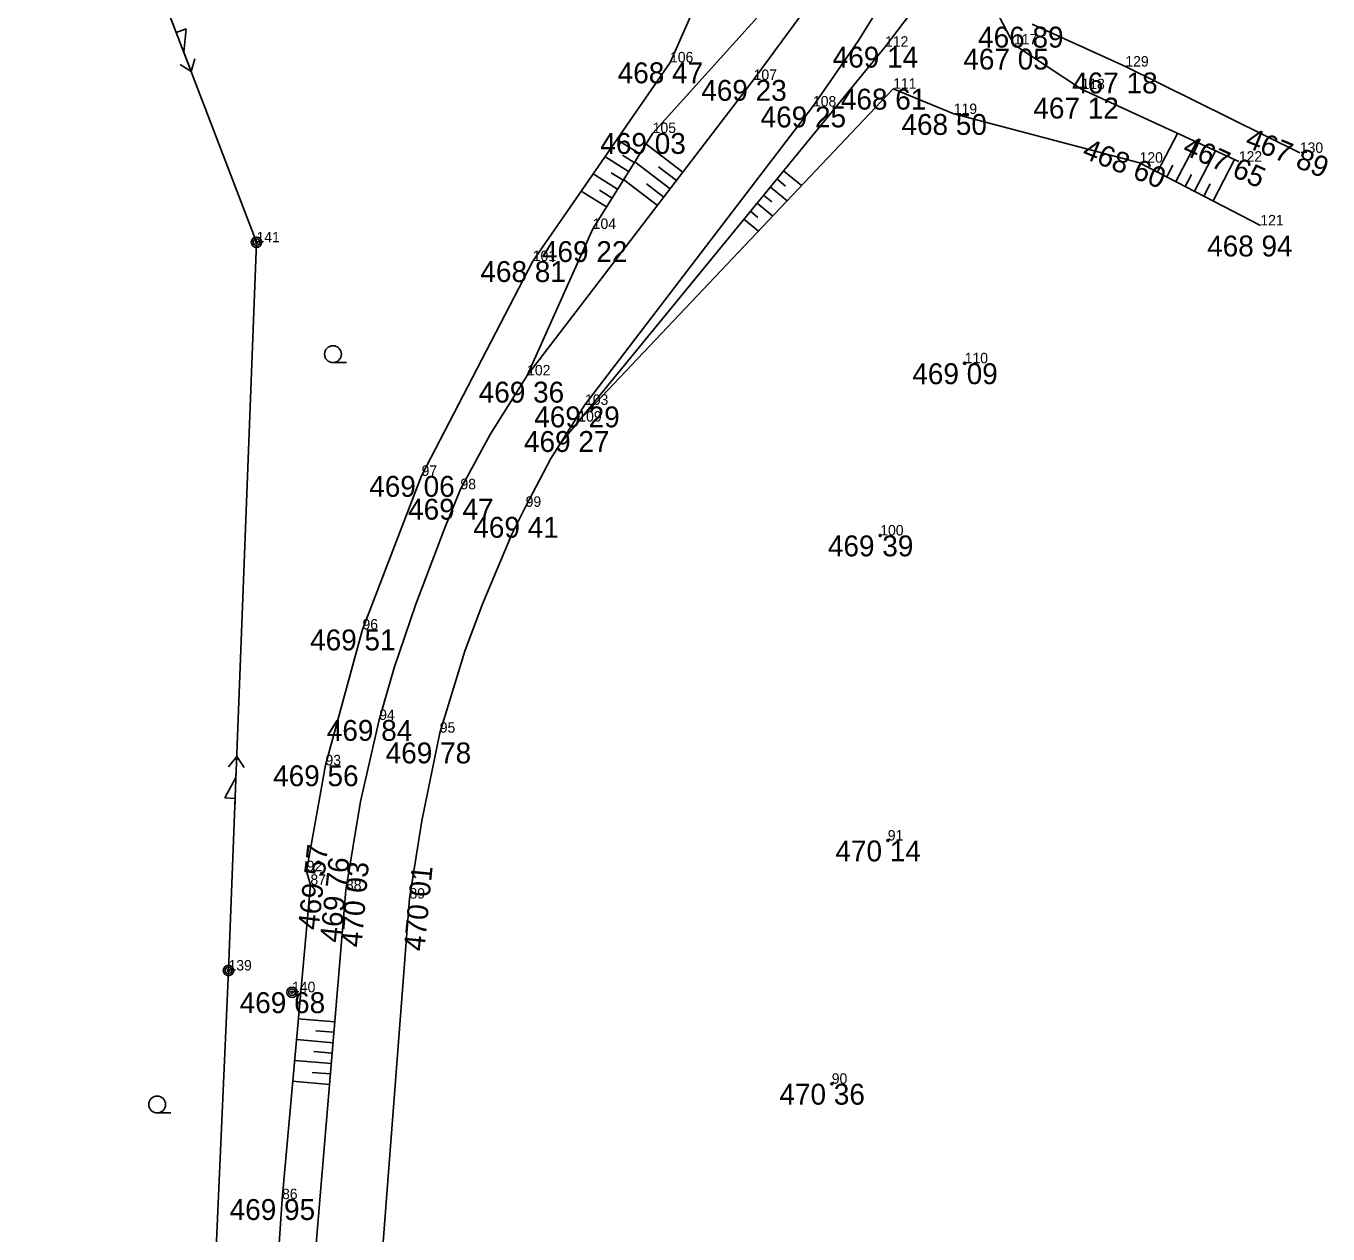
# Model space of a CAD drawing. Extents: x -559180 to -551373, y -1076947 to -1072071.
# Drawn here: x -553593.4 to -553531.1, y -1075672.8 to -1075615 of the extents above; entities that cross this region are included whole.
import ezdxf

# ---------------------------------------------------------------- set-up
doc = ezdxf.new("R2010")
doc.units = 0
for name, color, linetype in [('12_PLOTY', 7, 'Continuous'), ('17_KOMUNIKACE', 7, 'Continuous'), ('1_VODA_ZN', 7, 'Continuous'), ('20_EL_ZN', 7, 'Continuous'), ('26_SRAFY', 7, 'Continuous'), ('27_HRANA_PATA', 7, 'Continuous'), ('3_BODY', 7, 'Continuous'), ('45_ZN_KULTURY', 7, 'Continuous'), ('6_VYSKY', 7, 'Continuous'), ('NNnadzemní', 7, 'Continuous')]:
    doc.layers.add(name, color=color, linetype=linetype)

# ---------------------------------------------------------------- blocks, each defined once
blk = doc.blocks.new('T')
at = {"layer": '6_VYSKY'}
blk.add_circle((0, 0), 0.05, dxfattribs=at)
blk = doc.blocks.new('SLB')
at = {"layer": '20_EL_ZN'}
for radius in [0.25, 0.158, 0.05]:
    blk.add_circle((0, 0), radius, dxfattribs=at)
blk = doc.blocks.new('SLDP')
at = {"layer": '20_EL_ZN'}
for radius in [0.25, 0.158, 0.05]:
    blk.add_circle((0, 0), radius, dxfattribs=at)
blk = doc.blocks.new('ZAHRAD')
at = {"layer": '45_ZN_KULTURY'}
blk.add_line((0, 0), (0.65, 0.003), dxfattribs=at)
blk.add_circle((0, 0.403), 0.403, dxfattribs=at)
blk = doc.blocks.new('POINT_DISPLAY')
blk.add_line((0, 0), (0, 0))
blk = doc.blocks.new('ELNN')
at = {"layer": '20_EL_ZN'}
for p, q in [((0, 0), (0.5, 0)), ((0.5, 0), (0.5, 0.5)), ((0.5, 0.5), (1.5, 0)), ((1.5, 0), (2.5, 0))]:
    blk.add_line(p, q, dxfattribs=at)
blk.add_lwpolyline([(2, 0.375), (2.5, 0), (2, -0.375)], dxfattribs=at)

msp = doc.modelspace()

# ---------------------------------------------------------------- linework, layer by layer
at = {"layer": '12_PLOTY'}
for p, q in [((-553562.6, -1075616.7), (-553560.03, -1075610.91)), ((-553569.17, -1075626.21), (-553562.6, -1075616.7)), ((-553574.49, -1075636.49), (-553569.17, -1075626.21)), ((-553574.49, -1075636.49), (-553577.32, -1075643.84)), ((-553577.32, -1075643.84), (-553579.09, -1075650.34)), ((-553579.99, -1075655.41), (-553579.09, -1075650.34)), ((-553579.81, -1075656.06), (-553579.99, -1075655.41)), ((-553579.81, -1075656.06), (-553581.17, -1075671.1)), ((-553581.17, -1075671.1), (-553581.75, -1075679.74))]:
    msp.add_line(p, q, dxfattribs=at)
at = {"layer": '17_KOMUNIKACE'}
for p, q in [((-553558.6, -1075617.54), (-553553.85, -1075611.03)), ((-553569.44, -1075631.68), (-553558.6, -1075617.54)), ((-553566.67, -1075633.09), (-553555.76, -1075618.81)), ((-553580.52, -1075684.93), (-553578.11, -1075656.32)), ((-553576.82, -1075679.43), (-553575.07, -1075656.72))]:
    msp.add_line(p, q, dxfattribs=at)
for points in [[(-553555.76, -1075618.81), (-553553.587, -1075615.649), (-553552.04, -1075613.15)], [(-553572.63, -1075637.13), (-553571.209, -1075634.504), (-553569.44, -1075631.68)], [(-553569.51, -1075637.97), (-553568.298, -1075635.662), (-553566.67, -1075633.09)], [(-553576.52, -1075648.17), (-553575.797, -1075645.668), (-553574.772, -1075642.624), (-553573.383, -1075638.983), (-553572.63, -1075637.13)], [(-553573.62, -1075648.78), (-553572.424, -1075644.874), (-553571.598, -1075642.657), (-553570.176, -1075639.281), (-553569.51, -1075637.97)], [(-553578.11, -1075656.32), (-553577.414, -1075652.07), (-553576.52, -1075648.17)], [(-553575.07, -1075656.72), (-553574.471, -1075652.997), (-553573.62, -1075648.78)]]:
    msp.add_lwpolyline(points, dxfattribs=at)
at = {"layer": '26_SRAFY'}
for p, q in [((-553538.317, -1075620.097), (-553539.275, -1075621.944)), ((-553565.146, -1075620.385), (-553564.049, -1075621.071)), ((-553563.756, -1075620.601), (-553561.987, -1075621.958)), ((-553537.408, -1075620.516), (-553538.388, -1075622.404)), ((-553565.715, -1075621.209), (-553564.58, -1075621.919)), ((-553564.873, -1075621.146), (-553564.315, -1075621.495)), ((-553564.288, -1075621.453), (-553562.595, -1075622.751)), ((-553536.498, -1075620.935), (-553537.5, -1075622.865)), ((-553535.589, -1075621.354), (-553536.613, -1075623.326)), ((-553566.284, -1075622.032), (-553565.11, -1075622.767)), ((-553565.422, -1075621.982), (-553564.845, -1075622.343)), ((-553563.157, -1075621.691), (-553562.291, -1075622.355)), ((-553556.306, -1075622.596), (-553557.17, -1075621.889)), ((-553538.541, -1075621.614), (-553538.832, -1075622.174)), ((-553537.647, -1075622.062), (-553537.944, -1075622.635)), ((-553564.821, -1075622.305), (-553563.204, -1075623.545)), ((-553563.727, -1075622.514), (-553562.899, -1075623.148)), ((-553556.995, -1075623.324), (-553557.803, -1075622.663)), ((-553557.068, -1075622.618), (-553557.487, -1075622.276)), ((-553536.753, -1075622.51), (-553537.057, -1075623.095)), ((-553566.853, -1075622.856), (-553565.64, -1075623.614)), ((-553565.972, -1075622.817), (-553565.375, -1075623.191)), ((-553557.73, -1075623.369), (-553558.12, -1075623.05)), ((-553558.391, -1075624.12), (-553558.753, -1075623.824)), ((-553557.684, -1075624.053), (-553558.436, -1075623.437)), ((-553558.373, -1075624.781), (-553559.07, -1075624.211)), ((-553580.39, -1075662.472), (-553578.641, -1075662.619)), ((-553579.559, -1075663.044), (-553578.683, -1075663.118)), ((-553580.48, -1075663.468), (-553578.725, -1075663.616)), ((-553580.57, -1075664.464), (-553578.809, -1075664.612)), ((-553579.646, -1075664.04), (-553578.767, -1075664.114)), ((-553579.733, -1075665.036), (-553578.85, -1075665.111)), ((-553580.66, -1075665.46), (-553578.892, -1075665.609))]:
    msp.add_line(p, q, dxfattribs=at)
at = {"layer": '27_HRANA_PATA'}
for p, q in [((-553552.31, -1075615.95), (-553548.52, -1075610.97)), ((-553563.43, -1075620.08), (-553556.67, -1075612.59)), ((-553547.49, -1075613.26), (-553546.14, -1075615.84)), ((-553545.27, -1075614.87), (-553540.81, -1075616.9)), ((-553546.14, -1075615.84), (-553542.91, -1075617.98)), ((-553567.813, -1075634.896), (-553552.31, -1075615.95)), ((-553540.81, -1075616.9), (-553532.46, -1075621.03)), ((-553566.99, -1075633.89), (-553551.92, -1075617.96)), ((-553551.92, -1075617.96), (-553549.02, -1075619.17)), ((-553542.91, -1075617.98), (-553535.38, -1075621.45)), ((-553549.02, -1075619.17), (-553540.13, -1075621.5)), ((-553566.3, -1075624.67), (-553563.43, -1075620.08)), ((-553540.13, -1075621.5), (-553534.35, -1075624.5)), ((-553569.44, -1075631.68), (-553566.3, -1075624.67))]:
    msp.add_line(p, q, dxfattribs=at)
at = {"layer": 'NNnadzemní'}
for p, q in [((-553582.39, -1075625.31), (-553593.42, -1075596.45)), ((-553583.73, -1075660.16), (-553582.39, -1075625.31)), ((-553586.65, -1075725.64), (-553583.73, -1075660.16))]:
    msp.add_line(p, q, dxfattribs=at)

# ---------------------------------------------------------------- block references
at = {"layer": '1_VODA_ZN'}
for p in [(-553546.14, -1075615.84), (-553552.31, -1075615.95), (-553562.6, -1075616.7), (-553540.81, -1075616.9), (-553558.6, -1075617.54), (-553551.92, -1075617.96), (-553542.91, -1075617.98), (-553555.76, -1075618.81), (-553549.02, -1075619.17), (-553563.43, -1075620.08), (-553540.13, -1075621.5), (-553535.38, -1075621.45), (-553532.46, -1075621.03), (-553534.35, -1075624.5), (-553566.3, -1075624.67), (-553582.39, -1075625.31), (-553569.17, -1075626.21), (-553548.5, -1075631.1), (-553569.44, -1075631.68), (-553566.67, -1075633.09), (-553566.99, -1075633.89), (-553574.49, -1075636.49), (-553572.63, -1075637.13), (-553569.51, -1075637.97), (-553552.54, -1075639.34), (-553577.32, -1075643.84), (-553576.52, -1075648.17), (-553573.62, -1075648.78), (-553579.09, -1075650.34), (-553552.18, -1075653.94), (-553579.99, -1075655.41), (-553579.81, -1075656.06), (-553578.11, -1075656.32), (-553575.07, -1075656.72), (-553583.73, -1075660.16), (-553580.69, -1075661.2), (-553575.98, -1075663.04), (-553554.86, -1075665.58), (-553581.17, -1075671.1)]:
    msp.add_blockref('POINT_DISPLAY', p, dxfattribs=at)
at = {"layer": '20_EL_ZN'}
for p, xscale, yscale, rotation in [((-553586.406, -1075614.803), 1.0000013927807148, 1.0000013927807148, -69.08368550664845), ((-553583.432, -1075652.422), 0.9999979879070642, 0.9999979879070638, 87.79804785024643)]:
    msp.add_blockref('ELNN', p, dxfattribs=dict(at, xscale=xscale, yscale=yscale, rotation=rotation))
for name, p in [('SLDP', (-553582.39, -1075625.31)), ('SLB', (-553583.73, -1075660.16)), ('SLB', (-553580.69, -1075661.2))]:
    msp.add_blockref(name, p, dxfattribs=at)
at = {"layer": '45_ZN_KULTURY'}
for p in [(-553578.731, -1075631.07), (-553587.146, -1075666.977)]:
    msp.add_blockref('ZAHRAD', p, dxfattribs=at)
at = {"layer": '6_VYSKY'}
for p in [(-553548.5, -1075631.1), (-553548.5, -1075631.1), (-553552.54, -1075639.34), (-553552.54, -1075639.34), (-553552.18, -1075653.94), (-553552.18, -1075653.94), (-553554.86, -1075665.58), (-553554.86, -1075665.58)]:
    msp.add_blockref('T', p, dxfattribs=at)

# ---------------------------------------------------------------- texts
at = {"layer": '3_BODY'}
for s, p in [('112', (-553552.31, -1075615.95)), ('117', (-553546.14, -1075615.84)), ('106', (-553562.6, -1075616.7)), ('129', (-553540.81, -1075616.9)), ('107', (-553558.6, -1075617.54)), ('111', (-553551.92, -1075617.96)), ('118', (-553542.91, -1075617.98)), ('108', (-553555.76, -1075618.81)), ('119', (-553549.02, -1075619.17)), ('105', (-553563.43, -1075620.08)), ('130', (-553532.46, -1075621.03)), ('120', (-553540.13, -1075621.5)), ('122', (-553535.38, -1075621.45)), ('121', (-553534.35, -1075624.5)), ('104', (-553566.3, -1075624.67)), ('141', (-553582.39, -1075625.31)), ('101', (-553569.17, -1075626.21)), ('110', (-553548.5, -1075631.1)), ('102', (-553569.44, -1075631.68)), ('103', (-553566.67, -1075633.09)), ('109', (-553566.99, -1075633.89)), ('97', (-553574.49, -1075636.49)), ('98', (-553572.63, -1075637.13)), ('99', (-553569.51, -1075637.97)), ('100', (-553552.54, -1075639.34)), ('96', (-553577.32, -1075643.84)), ('94', (-553576.52, -1075648.17)), ('95', (-553573.62, -1075648.78)), ('93', (-553579.09, -1075650.34)), ('91', (-553552.18, -1075653.94)), ('92', (-553579.99, -1075655.41)), ('87', (-553579.81, -1075656.06)), ('88', (-553578.11, -1075656.32)), ('89', (-553575.07, -1075656.72)), ('139', (-553583.73, -1075660.16)), ('140', (-553580.69, -1075661.2)), ('90', (-553554.86, -1075665.58)), ('86', (-553581.17, -1075671.1))]:
    msp.add_text(s, height=0.5, dxfattribs=at).set_placement(p)
at = {"layer": '6_VYSKY'}
for s, p in [('466 89', (-553547.857, -1075615.992)), ('469 14', (-553554.815, -1075616.95)), ('467 05', (-553548.563, -1075617.043)), ('468 47', (-553565.105, -1075617.7)), ('469 23', (-553561.105, -1075618.54)), ('467 18', (-553543.356, -1075618.185)), ('468 61', (-553554.425, -1075618.96)), ('467 12', (-553545.212, -1075619.387)), ('469 25', (-553558.265, -1075619.81)), ('468 50', (-553551.525, -1075620.17)), ('469 03', (-553565.935, -1075621.08)), ('469 22', (-553568.73, -1075626.255)), ('468 94', (-553536.896, -1075625.988)), ('468 81', (-553571.675, -1075627.21)), ('469 09', (-553551.005, -1075632.1)), ('469 36', (-553571.756, -1075632.982)), ('469 29', (-553569.099, -1075634.165)), ('469 27', (-553569.589, -1075635.344)), ('469 06', (-553576.995, -1075637.49)), ('469 47', (-553575.135, -1075638.583)), ('469 41', (-553572.015, -1075639.451)), ('469 39', (-553555.045, -1075640.34)), ('469 51', (-553579.825, -1075644.84)), ('469 84', (-553579.025, -1075649.17)), ('469 78', (-553576.209, -1075650.247)), ('469 56', (-553581.595, -1075651.34)), ('470 14', (-553554.685, -1075654.94)), ('469 68', (-553583.195, -1075662.2)), ('470 36', (-553557.365, -1075666.58)), ('469 95', (-553583.675, -1075672.1))]:
    msp.add_text(s, height=1, dxfattribs=at).set_placement(p)
for s, rotation, p in [('467 89', 337.92326, (-553535.134, -1075620.72)), ('468 60', 338.0459, (-553542.932, -1075621.24)), ('467 65', 335.62422, (-553538.13, -1075621.056)), ('469 57', 83.45166, (-553579.425, -1075658.253)), ('469 76', 83.79655, (-553578.375, -1075658.857)), ('470 03', 85.0054, (-553577.364, -1075659.072)), ('470 01', 84.4304, (-553574.356, -1075659.261))]:
    msp.add_text(s, height=1, rotation=rotation, dxfattribs=at).set_placement(p)

doc.saveas('drawing.dxf')
